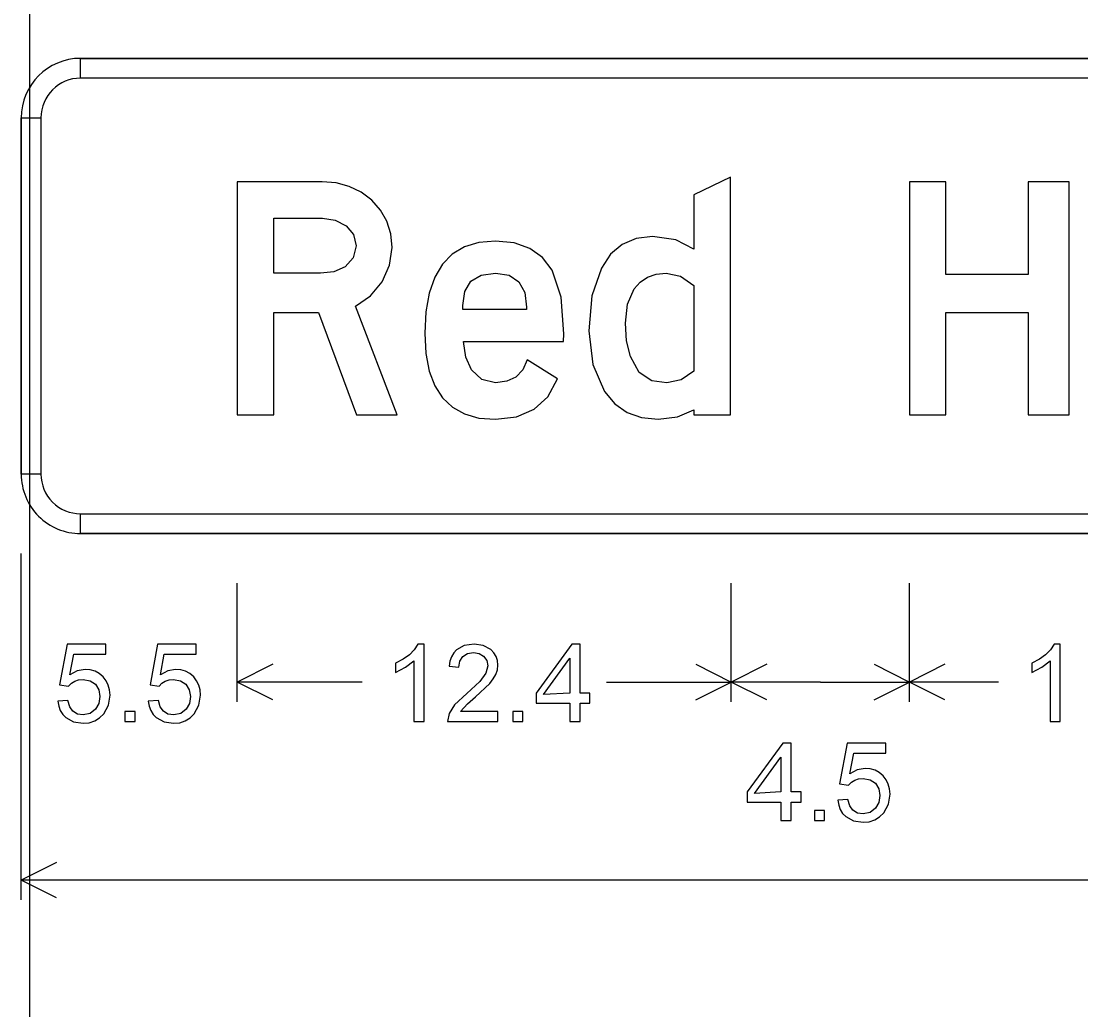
# Model space of a CAD drawing. Extents: x 1001568 to 1002149, y 1840825 to 1841423.
# Drawn here: x 1001890.615 to 1001895.076, y 1840967.923 to 1840972.084 of the extents above; entities that cross this region are included whole.
import ezdxf

# ---------------------------------------------------------------- set-up
doc = ezdxf.new("R2010")
doc.units = 0
doc.layers.add('R_No Plot', color=7, linetype='Continuous')
doc.layers.add('SIGNS', color=7, linetype='Continuous')

msp = doc.modelspace()

# ---------------------------------------------------------------- linework, layer by layer
at = {"layer": 'R_No Plot'}
msp.add_line((1001890.6501, 1841010.6666), (1001890.6501, 1840948.1274), dxfattribs=at)
at = {"layer": 'SIGNS'}
for p, q in [((1001890.8647, 1840971.8441), (1001890.8647, 1840971.9274)), ((1001900.3647, 1840971.9274), (1001890.8647, 1840971.9274)), ((1001890.6147, 1840971.6774), (1001890.698, 1840971.6774)), ((1001890.6147, 1840971.6774), (1001890.6147, 1840970.1774)), ((1001890.698, 1840970.1774), (1001890.6147, 1840970.1774)), ((1001890.8647, 1840969.9274), (1001890.8647, 1840970.0108)), ((1001890.8647, 1840969.9274), (1001900.3647, 1840969.9274)), ((1001890.6147, 1840968.3858), (1001890.6147, 1840969.8441)), ((1001890.6147, 1840969.2191), (1001890.6147, 1840969.7191)), ((1001891.5247, 1840969.2191), (1001891.5247, 1840969.7191)), ((1001893.6047, 1840969.2191), (1001893.6047, 1840969.7191)), ((1001894.3547, 1840969.2191), (1001894.3547, 1840969.7191)), ((1001891.6737, 1840969.377), (1001891.5247, 1840969.3024)), ((1001893.4557, 1840969.377), (1001893.6047, 1840969.3024)), ((1001893.7537, 1840969.377), (1001893.6047, 1840969.3024)), ((1001894.2057, 1840969.377), (1001894.3547, 1840969.3024)), ((1001894.5037, 1840969.377), (1001894.3547, 1840969.3024)), ((1001892.0504, 1840969.3024), (1001891.5247, 1840969.3024)), ((1001891.6737, 1840969.2279), (1001891.5247, 1840969.3024)), ((1001893.079, 1840969.3024), (1001893.6047, 1840969.3024)), ((1001893.4557, 1840969.2279), (1001893.6047, 1840969.3024)), ((1001893.9797, 1840969.3024), (1001893.6047, 1840969.3024)), ((1001893.7537, 1840969.2279), (1001893.6047, 1840969.3024)), ((1001893.9797, 1840969.3024), (1001894.3547, 1840969.3024)), ((1001894.2057, 1840969.2279), (1001894.3547, 1840969.3024)), ((1001894.7294, 1840969.3024), (1001894.3547, 1840969.3024)), ((1001894.5037, 1840969.2279), (1001894.3547, 1840969.3024)), ((1001890.7637, 1840968.5436), (1001890.6147, 1840968.4691)), ((1001895.2835, 1840968.4691), (1001890.6147, 1840968.4691)), ((1001890.7637, 1840968.3946), (1001890.6147, 1840968.4691))]:
    msp.add_line(p, q, dxfattribs=at)
for points in [[(1001900.3647, 1840971.8441), (1001890.8647, 1840971.8441), (1001890.8647, 1840971.9274), (1001900.3647, 1840971.9274), (1001900.3647, 1840971.8441), (1001900.3647, 1840971.8441)], [(1001890.698, 1840971.6774), (1001890.698, 1840970.1774), (1001890.6147, 1840970.1774), (1001890.6147, 1840971.6774), (1001890.698, 1840971.6774), (1001890.698, 1840971.6774)], [(1001894.3547, 1840970.4274), (1001894.5085, 1840970.4274), (1001894.5085, 1840970.8576), (1001894.8547, 1840970.8576), (1001894.8547, 1840970.4274), (1001895.0271, 1840970.4274), (1001895.0271, 1840971.4082), (1001894.8547, 1840971.4082), (1001894.8547, 1840971.0178), (1001894.5085, 1840971.0178), (1001894.5085, 1840971.4082), (1001894.3547, 1840971.4082)], [(1001890.8647, 1840970.0108), (1001900.3647, 1840970.0108), (1001900.3647, 1840969.9274), (1001890.8647, 1840969.9274), (1001890.8647, 1840970.0108), (1001890.8647, 1840970.0108)], [(1001890.7689, 1840969.2214), (1001890.7725, 1840969.2007), (1001890.7794, 1840969.1824), (1001890.7894, 1840969.1665), (1001890.8025, 1840969.1529), (1001890.835, 1840969.1347), (1001890.8753, 1840969.1287), (1001890.9014, 1840969.1313), (1001890.9247, 1840969.1389), (1001890.945, 1840969.1515), (1001890.9625, 1840969.1692), (1001890.9821, 1840969.2054), (1001890.9887, 1840969.2475), (1001890.9868, 1840969.2694), (1001890.9814, 1840969.2896), (1001890.9723, 1840969.3079), (1001890.9597, 1840969.3243), (1001890.9436, 1840969.338), (1001890.9257, 1840969.3479), (1001890.9056, 1840969.3536), (1001890.8837, 1840969.3556), (1001890.851, 1840969.3497), (1001890.8198, 1840969.3326), (1001890.8358, 1840969.4194), (1001890.9704, 1840969.4194), (1001890.9704, 1840969.462), (1001890.8078, 1840969.462), (1001890.7761, 1840969.2904), (1001890.8144, 1840969.2855), (1001890.8261, 1840969.2976), (1001890.8403, 1840969.3062), (1001890.8565, 1840969.3113), (1001890.8751, 1840969.3131), (1001890.9048, 1840969.308), (1001890.9273, 1840969.2931), (1001890.9414, 1840969.2703), (1001890.9462, 1840969.2414), (1001890.9416, 1840969.212), (1001890.928, 1840969.1878), (1001890.9052, 1840969.17), (1001890.8758, 1840969.1641), (1001890.8513, 1840969.1679), (1001890.8325, 1840969.1793), (1001890.8193, 1840969.1984), (1001890.8117, 1840969.2251)], [(1001891.15, 1840969.2214), (1001891.1537, 1840969.2007), (1001891.1606, 1840969.1824), (1001891.1705, 1840969.1665), (1001891.1837, 1840969.1529), (1001891.2162, 1840969.1347), (1001891.2565, 1840969.1287), (1001891.2826, 1840969.1313), (1001891.3058, 1840969.1389), (1001891.3261, 1840969.1515), (1001891.3436, 1840969.1692), (1001891.3633, 1840969.2054), (1001891.3699, 1840969.2475), (1001891.368, 1840969.2694), (1001891.3626, 1840969.2896), (1001891.3535, 1840969.3079), (1001891.3409, 1840969.3243), (1001891.3248, 1840969.338), (1001891.3069, 1840969.3479), (1001891.2868, 1840969.3536), (1001891.2649, 1840969.3556), (1001891.2322, 1840969.3497), (1001891.201, 1840969.3326), (1001891.217, 1840969.4194), (1001891.3516, 1840969.4194), (1001891.3516, 1840969.462), (1001891.1889, 1840969.462), (1001891.1572, 1840969.2904), (1001891.1956, 1840969.2855), (1001891.2073, 1840969.2976), (1001891.2215, 1840969.3062), (1001891.2377, 1840969.3113), (1001891.2563, 1840969.3131), (1001891.286, 1840969.308), (1001891.3085, 1840969.2931), (1001891.3226, 1840969.2703), (1001891.3274, 1840969.2414), (1001891.3228, 1840969.212), (1001891.3092, 1840969.1878), (1001891.2863, 1840969.17), (1001891.257, 1840969.1641), (1001891.2325, 1840969.1679), (1001891.2136, 1840969.1793), (1001891.2005, 1840969.1984), (1001891.1929, 1840969.2251)], [(1001892.311, 1840969.1358), (1001892.311, 1840969.462), (1001892.2851, 1840969.462), (1001892.2699, 1840969.4387), (1001892.249, 1840969.4176), (1001892.2226, 1840969.3984), (1001892.1904, 1840969.3814), (1001892.1904, 1840969.3433), (1001892.2335, 1840969.3645), (1001892.2684, 1840969.3918), (1001892.2684, 1840969.1358)], [(1001892.6219, 1840969.1783), (1001892.4649, 1840969.1783), (1001892.4936, 1840969.2113), (1001892.527, 1840969.2399), (1001892.5878, 1840969.2962), (1001892.6026, 1840969.3154), (1001892.6134, 1840969.3347), (1001892.6197, 1840969.3538), (1001892.6219, 1840969.3731), (1001892.62, 1840969.3927), (1001892.6144, 1840969.4102), (1001892.605, 1840969.4257), (1001892.592, 1840969.439), (1001892.5603, 1840969.4563), (1001892.5214, 1840969.462), (1001892.4802, 1840969.456), (1001892.4481, 1840969.4382), (1001892.4359, 1840969.4249), (1001892.4265, 1840969.4091), (1001892.4201, 1840969.3905), (1001892.4167, 1840969.3695), (1001892.4569, 1840969.3653), (1001892.4611, 1840969.3905), (1001892.4736, 1840969.41), (1001892.4932, 1840969.4224), (1001892.5193, 1840969.4265), (1001892.5425, 1840969.4226), (1001892.5615, 1840969.4114), (1001892.5748, 1840969.3933), (1001892.5794, 1840969.3707), (1001892.571, 1840969.3397), (1001892.5465, 1840969.3054), (1001892.4908, 1840969.2549), (1001892.4394, 1840969.2061), (1001892.4162, 1840969.1701), (1001892.4091, 1840969.1358), (1001892.6219, 1840969.1358)], [(1001894.99, 1840969.1358), (1001894.99, 1840969.462), (1001894.9641, 1840969.462), (1001894.9489, 1840969.4387), (1001894.928, 1840969.4176), (1001894.9016, 1840969.3984), (1001894.8694, 1840969.3814), (1001894.8694, 1840969.3433), (1001894.9125, 1840969.3645), (1001894.9474, 1840969.3918), (1001894.9474, 1840969.1358)], [(1001891.0514, 1840969.1358), (1001891.094, 1840969.1358), (1001891.094, 1840969.1783), (1001891.0514, 1840969.1783)], [(1001892.6846, 1840969.1358), (1001892.7272, 1840969.1358), (1001892.7272, 1840969.1783), (1001892.6846, 1840969.1783)], [(1001894.053, 1840968.8048), (1001894.0567, 1840968.784), (1001894.0636, 1840968.7657), (1001894.0735, 1840968.7498), (1001894.0867, 1840968.7363), (1001894.1192, 1840968.718), (1001894.1595, 1840968.712), (1001894.1856, 1840968.7146), (1001894.2088, 1840968.7222), (1001894.2291, 1840968.7348), (1001894.2466, 1840968.7526), (1001894.2663, 1840968.7887), (1001894.2729, 1840968.8308), (1001894.271, 1840968.8527), (1001894.2656, 1840968.8729), (1001894.2565, 1840968.8912), (1001894.2439, 1840968.9076), (1001894.2278, 1840968.9213), (1001894.2099, 1840968.9312), (1001894.1898, 1840968.937), (1001894.1679, 1840968.939), (1001894.1351, 1840968.9331), (1001894.104, 1840968.9159), (1001894.12, 1840969.0028), (1001894.2546, 1840969.0028), (1001894.2546, 1840969.0453), (1001894.0919, 1840969.0453), (1001894.0602, 1840968.8738), (1001894.0986, 1840968.8688), (1001894.1103, 1840968.8809), (1001894.1245, 1840968.8895), (1001894.1407, 1840968.8946), (1001894.1593, 1840968.8964), (1001894.189, 1840968.8913), (1001894.2115, 1840968.8765), (1001894.2256, 1840968.8536), (1001894.2304, 1840968.8247), (1001894.2258, 1840968.7953), (1001894.2122, 1840968.7712), (1001894.1893, 1840968.7533), (1001894.16, 1840968.7475), (1001894.1355, 1840968.7512), (1001894.1166, 1840968.7626), (1001894.1035, 1840968.7817), (1001894.0959, 1840968.8084)], [(1001893.9544, 1840968.7191), (1001893.997, 1840968.7191), (1001893.997, 1840968.7616), (1001893.9544, 1840968.7616)]]:
    msp.add_lwpolyline(points, close=True, dxfattribs=at)
for points in [[(1001893.447, 1840970.4274), (1001893.6008, 1840970.4274), (1001893.6008, 1840971.4274), (1001893.447, 1840971.3526), (1001893.447, 1840971.1245), (1001893.3709, 1840971.1641), (1001893.273, 1840971.1774), (1001893.2042, 1840971.169), (1001893.1456, 1840971.144), (1001893.0966, 1840971.1026), (1001893.0578, 1840971.0449), (1001893.0179, 1840970.9283), (1001893.0047, 1840970.7813), (1001893.0212, 1840970.6395), (1001893.0707, 1840970.5256), (1001893.1141, 1840970.474), (1001893.1663, 1840970.4373), (1001893.227, 1840970.4155), (1001893.2967, 1840970.4083), (1001893.3779, 1840970.4182), (1001893.447, 1840970.4481), (1001893.447, 1840970.4274)], [(1001891.5247, 1840970.4274), (1001891.6785, 1840970.4274), (1001891.6785, 1840970.8576), (1001891.8662, 1840970.8576), (1001892.0262, 1840970.4274), (1001892.1971, 1840970.4274), (1001892.0223, 1840970.885), (1001892.085, 1840970.9274), (1001892.1343, 1840970.9869), (1001892.1658, 1840971.0566), (1001892.1764, 1840971.1317), (1001892.1709, 1840971.1894), (1001892.1547, 1840971.242), (1001892.128, 1840971.2889), (1001892.0907, 1840971.3306), (1001892.0457, 1840971.3643), (1001891.9958, 1840971.3886), (1001891.9411, 1840971.403), (1001891.8816, 1840971.4082), (1001891.5247, 1840971.4073), (1001891.5247, 1840970.4274)], [(1001891.6785, 1840971.0235), (1001891.6785, 1840971.2543), (1001891.8831, 1840971.2543), (1001891.9372, 1840971.2465), (1001891.9828, 1840971.2231), (1001892.0141, 1840971.1861), (1001892.0247, 1840971.1384), (1001892.013, 1840971.0878), (1001891.9783, 1840971.05), (1001891.9314, 1840971.029), (1001891.875, 1840971.0235), (1001891.6785, 1840971.0235)], [(1001892.7458, 1840970.6588), (1001892.7263, 1840970.616), (1001892.6975, 1840970.586), (1001892.6589, 1840970.5681), (1001892.6116, 1840970.562), (1001892.5541, 1840970.5755), (1001892.5105, 1840970.6164), (1001892.4862, 1840970.6693), (1001892.4769, 1840970.7351), (1001892.8982, 1840970.7351), (1001892.899, 1840970.7681), (1001892.8889, 1840970.9226), (1001892.8507, 1840971.0362), (1001892.8098, 1840971.0893), (1001892.7566, 1840971.1275), (1001892.6902, 1840971.1503), (1001892.6112, 1840971.1582), (1001892.5415, 1840971.1518), (1001892.4811, 1840971.1339), (1001892.43, 1840971.1032), (1001892.3885, 1840971.0611), (1001892.3561, 1840971.0064), (1001892.333, 1840970.9396), (1001892.3191, 1840970.861), (1001892.3147, 1840970.7702), (1001892.3191, 1840970.6853), (1001892.333, 1840970.6115), (1001892.3561, 1840970.5494), (1001892.3889, 1840970.4986), (1001892.4303, 1840970.4587), (1001892.4814, 1840970.4307), (1001892.5417, 1840970.4136), (1001892.6116, 1840970.4083), (1001892.7008, 1840970.4188), (1001892.7744, 1840970.4505), (1001892.8318, 1840970.5034), (1001892.8735, 1840970.578), (1001892.7458, 1840970.6588)], [(1001892.7419, 1840970.8697), (1001892.4739, 1840970.8697), (1001892.4739, 1840970.8868), (1001892.4823, 1840970.9464), (1001892.5082, 1840970.9893), (1001892.5508, 1840971.0148), (1001892.6112, 1840971.0235), (1001892.6689, 1840971.0145), (1001892.7101, 1840970.9875), (1001892.7347, 1840970.9425), (1001892.7428, 1840970.8796), (1001892.7419, 1840970.8697)], [(1001893.447, 1840970.611), (1001893.3931, 1840970.574), (1001893.3325, 1840970.562), (1001893.27, 1840970.5698), (1001893.2171, 1840970.6053), (1001893.1805, 1840970.6729), (1001893.1639, 1840970.739), (1001893.1585, 1840970.8129), (1001893.1678, 1840970.8934), (1001893.1961, 1840970.9569), (1001893.221, 1840970.9857), (1001893.2519, 1840971.0067), (1001893.2883, 1840971.0194), (1001893.3304, 1840971.0235), (1001893.3902, 1840971.0103), (1001893.447, 1840970.9715), (1001893.447, 1840970.611)], [(1001892.9251, 1840969.1358), (1001892.9676, 1840969.1358), (1001892.9676, 1840969.2138), (1001893.0096, 1840969.2138), (1001893.0096, 1840969.2563), (1001892.9676, 1840969.2563), (1001892.9676, 1840969.462), (1001892.9326, 1840969.462), (1001892.7832, 1840969.2563), (1001892.7832, 1840969.2138), (1001892.9251, 1840969.2138), (1001892.9251, 1840969.1358)], [(1001892.9251, 1840969.2563), (1001892.8139, 1840969.2504), (1001892.9251, 1840969.4035), (1001892.9251, 1840969.2563)], [(1001893.8137, 1840968.7191), (1001893.8563, 1840968.7191), (1001893.8563, 1840968.7971), (1001893.8983, 1840968.7971), (1001893.8983, 1840968.8397), (1001893.8563, 1840968.8397), (1001893.8563, 1840969.0453), (1001893.8212, 1840969.0453), (1001893.6719, 1840968.8397), (1001893.6719, 1840968.7971), (1001893.8137, 1840968.7971), (1001893.8137, 1840968.7191)], [(1001893.8137, 1840968.8397), (1001893.7025, 1840968.8338), (1001893.8137, 1840968.9868), (1001893.8137, 1840968.8397)]]:
    msp.add_lwpolyline(points, dxfattribs=at)
for centre, radius, start, end in [((1001890.8647, 1840971.6774), 0.25, 90.0002, 179.9998), ((1001890.8647, 1840971.6774), 0.25, 90.0002, 179.9998), ((1001890.8647, 1840971.6774), 0.1667, 90.0002, 179.9998), ((1001890.8647, 1840970.1774), 0.25, 179.9998, 270.0001), ((1001890.8647, 1840970.1774), 0.25, 179.9998, 270.0001), ((1001890.8647, 1840970.1774), 0.1667, 179.9998, 270.0001)]:
    msp.add_arc(centre, radius, start, end, dxfattribs=at)

doc.saveas('drawing.dxf')
